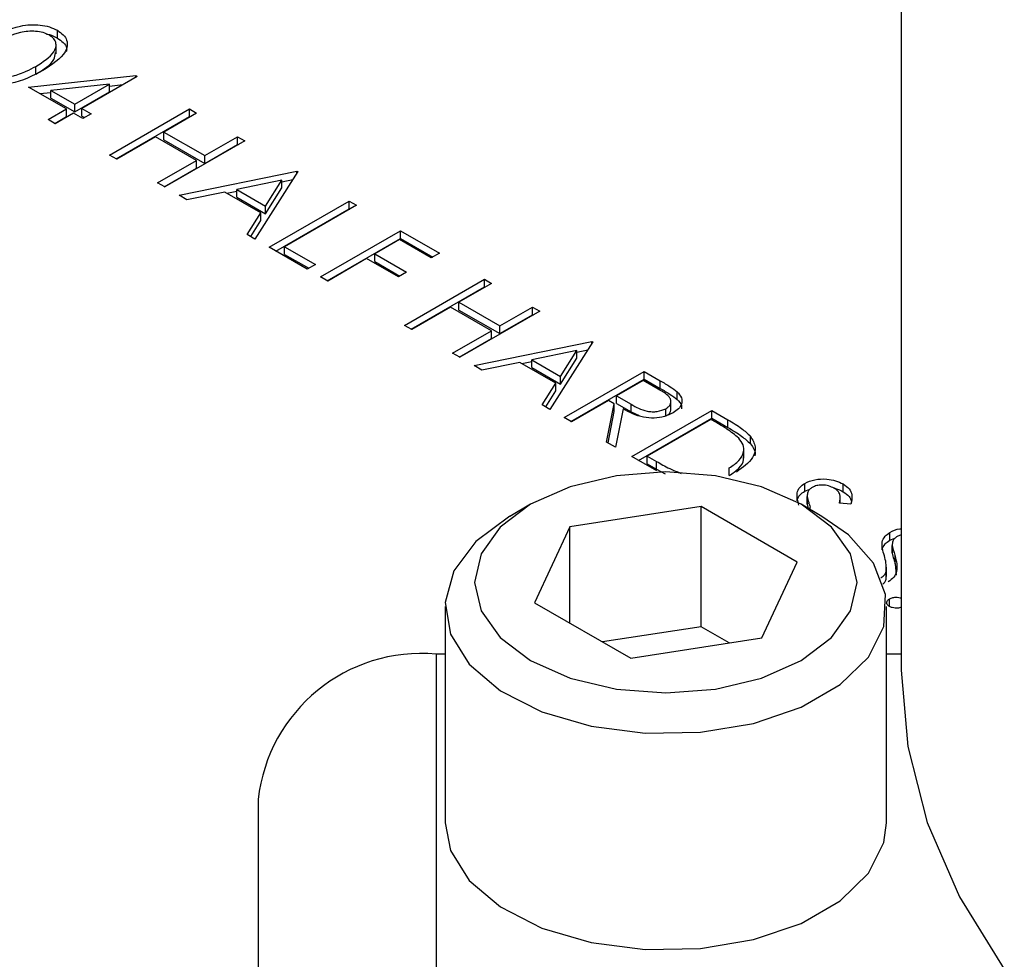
# Model space of a CAD drawing. Header units: inches. Extents: x 1802 to 2468, y -253 to -72.
# Tile 353 of 570: x 2122.608 to 2123.654, y -114.554 to -113.556. Entities that reach past the tile are written whole.
import ezdxf

# ---------------------------------------------------------------- set-up
doc = ezdxf.new("R2010")
doc.units = ezdxf.units.IN
doc.header["$LTSCALE"] = 0.5
doc.header["$MEASUREMENT"] = 0
doc.layers.add('DSS-M-S', color=53, linetype='Continuous')

msp = doc.modelspace()

# ---------------------------------------------------------------- linework, layer by layer
at = {"layer": 'DSS-M-S', "linetype": 'Continuous', "lineweight": 25}
for p, q in [((2123.5442, -112.28144), (2123.5442, -114.24644)), ((2122.64792, -113.57526), (2122.64792, -113.56709)), ((2122.64671, -113.59189), (2122.64671, -113.58168)), ((2122.62499, -113.61352), (2122.62499, -113.60535)), ((2122.61737, -113.62733), (2122.73114, -113.61513)), ((2122.70318, -113.62427), (2122.64104, -113.63094)), ((2122.66633, -113.64554), (2122.70318, -113.62427)), ((2122.73269, -113.61603), (2122.67394, -113.64994)), ((2122.70318, -113.63243), (2122.70318, -113.62427)), ((2122.73114, -113.61513), (2122.73269, -113.61603)), ((2122.73114, -113.61692), (2122.73114, -113.61513)), ((2122.65763, -113.65057), (2122.61737, -113.62733)), ((2122.6293, -113.63422), (2122.64104, -113.63296)), ((2122.64104, -113.63094), (2122.66633, -113.64554)), ((2122.64104, -113.63911), (2122.64104, -113.63094)), ((2122.66633, -113.65371), (2122.70318, -113.63243)), ((2122.70318, -113.6263), (2122.71757, -113.62475)), ((2122.64104, -113.63911), (2122.66633, -113.65371)), ((2122.63804, -113.66187), (2122.65763, -113.65057)), ((2122.66524, -113.65496), (2122.64566, -113.66627)), ((2122.65763, -113.65873), (2122.65763, -113.65057)), ((2122.67503, -113.66061), (2122.66524, -113.65496)), ((2122.66633, -113.65371), (2122.66633, -113.64554)), ((2122.67394, -113.64994), (2122.68373, -113.65559)), ((2122.67394, -113.6581), (2122.67394, -113.64994)), ((2122.68373, -113.65559), (2122.67503, -113.66061)), ((2122.70332, -113.69955), (2122.78817, -113.65057)), ((2122.79578, -113.65496), (2122.76097, -113.67506)), ((2122.78817, -113.65057), (2122.79578, -113.65496)), ((2122.78817, -113.65873), (2122.78817, -113.65057)), ((2122.64566, -113.66627), (2122.63804, -113.66187)), ((2122.64512, -113.66595), (2122.65763, -113.65873)), ((2122.67394, -113.6581), (2122.67666, -113.65967)), ((2122.71039, -113.70363), (2122.78817, -113.65873)), ((2122.78817, -113.65873), (2122.78871, -113.65905)), ((2122.76097, -113.67506), (2122.80449, -113.70018)), ((2122.76097, -113.68322), (2122.76097, -113.67506)), ((2122.75227, -113.68008), (2122.71093, -113.70395)), ((2122.79578, -113.7052), (2122.75227, -113.68008)), ((2122.76097, -113.68322), (2122.80449, -113.70834)), ((2122.84691, -113.68448), (2122.76206, -113.73346)), ((2122.80449, -113.70018), (2122.8393, -113.68008)), ((2122.8393, -113.68008), (2122.84691, -113.68448)), ((2122.8393, -113.68825), (2122.8393, -113.68008)), ((2122.80449, -113.70834), (2122.8393, -113.68825)), ((2122.8393, -113.68825), (2122.83984, -113.68856)), ((2122.71093, -113.70395), (2122.70332, -113.69955)), ((2122.75444, -113.72907), (2122.79578, -113.7052)), ((2122.79578, -113.71337), (2122.79578, -113.7052)), ((2122.80449, -113.70834), (2122.80449, -113.70018)), ((2122.76152, -113.73315), (2122.79578, -113.71337)), ((2122.77729, -113.74226), (2122.90239, -113.71651)), ((2122.90348, -113.71714), (2122.85779, -113.78873)), ((2122.90239, -113.71651), (2122.90348, -113.71714)), ((2122.90239, -113.71884), (2122.90239, -113.71651)), ((2122.88631, -113.72632), (2122.83853, -113.73616)), ((2122.86886, -113.75367), (2122.88631, -113.72632)), ((2122.88631, -113.72798), (2122.89811, -113.72555)), ((2122.88631, -113.73449), (2122.88631, -113.72632)), ((2122.76206, -113.73346), (2122.75444, -113.72907)), ((2122.8257, -113.7388), (2122.7856, -113.74705)), ((2122.86417, -113.76101), (2122.8257, -113.7388)), ((2122.82781, -113.74002), (2122.83853, -113.73782)), ((2122.83853, -113.74433), (2122.83853, -113.73616)), ((2122.83853, -113.73616), (2122.86886, -113.75367)), ((2122.86886, -113.76183), (2122.88631, -113.73449)), ((2122.7856, -113.74705), (2122.77729, -113.74226)), ((2122.83853, -113.74433), (2122.86886, -113.76183)), ((2122.87302, -113.79752), (2122.95787, -113.74854)), ((2122.95787, -113.74854), (2122.96549, -113.75293)), ((2122.95787, -113.7567), (2122.95787, -113.74854)), ((2122.86886, -113.76183), (2122.86886, -113.75367)), ((2122.88009, -113.8016), (2122.95787, -113.7567)), ((2122.96549, -113.75293), (2122.88934, -113.79689)), ((2122.95787, -113.7567), (2122.95842, -113.75701)), ((2122.84951, -113.78395), (2122.86417, -113.76101)), ((2122.85332, -113.78615), (2122.86417, -113.76917)), ((2122.86417, -113.76917), (2122.86417, -113.76101)), ((2122.92741, -113.82892), (2123.01227, -113.77994)), ((2123.01227, -113.77994), (2123.05361, -113.8038)), ((2123.01227, -113.7881), (2123.01227, -113.77994)), ((2122.85779, -113.78873), (2122.84951, -113.78395)), ((2122.93449, -113.833), (2123.01227, -113.7881)), ((2123.01118, -113.78936), (2122.98507, -113.80443)), ((2123.0449, -113.80882), (2123.01118, -113.78936)), ((2123.01227, -113.7881), (2123.04653, -113.80788)), ((2122.91327, -113.82076), (2122.87302, -113.79752)), ((2122.88934, -113.79689), (2122.92197, -113.81573)), ((2122.88934, -113.80506), (2122.88934, -113.79689)), ((2122.88934, -113.80506), (2122.9149, -113.81981)), ((2122.97637, -113.80945), (2122.93503, -113.83332)), ((2123.01009, -113.82892), (2122.97637, -113.80945)), ((2122.98507, -113.80443), (2123.01879, -113.8239)), ((2122.98507, -113.81259), (2122.98507, -113.80443)), ((2122.98507, -113.81259), (2123.01172, -113.82798)), ((2123.05361, -113.8038), (2123.0449, -113.80882)), ((2122.92197, -113.81573), (2122.91327, -113.82076)), ((2122.93503, -113.83332), (2122.92741, -113.82892)), ((2123.01879, -113.8239), (2123.01009, -113.82892)), ((2123.01662, -113.88042), (2123.10147, -113.83143)), ((2123.10147, -113.83143), (2123.10909, -113.83583)), ((2123.10147, -113.8396), (2123.10147, -113.83143)), ((2123.02369, -113.8845), (2123.10147, -113.8396)), ((2123.10909, -113.83583), (2123.07427, -113.85592)), ((2123.10147, -113.8396), (2123.10201, -113.83991)), ((2123.06557, -113.86095), (2123.02423, -113.88481)), ((2123.10909, -113.88607), (2123.06557, -113.86095)), ((2123.07427, -113.85592), (2123.11779, -113.88104)), ((2123.07427, -113.86409), (2123.07427, -113.85592)), ((2123.07427, -113.86409), (2123.11779, -113.88921)), ((2123.11779, -113.88104), (2123.1526, -113.86095)), ((2123.1526, -113.86095), (2123.16022, -113.86534)), ((2123.1526, -113.86911), (2123.1526, -113.86095)), ((2123.16022, -113.86534), (2123.07536, -113.91433)), ((2123.11779, -113.88921), (2123.1526, -113.86911)), ((2123.1526, -113.86911), (2123.15314, -113.86943)), ((2123.02423, -113.88481), (2123.01662, -113.88042)), ((2123.11779, -113.88921), (2123.11779, -113.88104)), ((2123.06775, -113.90993), (2123.10909, -113.88607)), ((2123.07482, -113.91402), (2123.10909, -113.89423)), ((2123.10909, -113.89423), (2123.10909, -113.88607)), ((2123.09059, -113.92312), (2123.2157, -113.89737)), ((2123.21678, -113.898), (2123.17109, -113.96959)), ((2123.19962, -113.90885), (2123.21141, -113.90642)), ((2123.2157, -113.89737), (2123.21678, -113.898)), ((2123.2157, -113.89971), (2123.2157, -113.89737)), ((2123.07536, -113.91433), (2123.06775, -113.90993)), ((2123.19962, -113.90719), (2123.15184, -113.91703)), ((2123.15184, -113.91703), (2123.18216, -113.93453)), ((2123.15184, -113.92519), (2123.15184, -113.91703)), ((2123.18216, -113.93453), (2123.19962, -113.90719)), ((2123.18216, -113.9427), (2123.19962, -113.91535)), ((2123.19962, -113.91535), (2123.19962, -113.90719)), ((2123.0989, -113.92792), (2123.09059, -113.92312)), ((2123.139, -113.91967), (2123.0989, -113.92792)), ((2123.17747, -113.94187), (2123.139, -113.91967)), ((2123.14112, -113.92089), (2123.15184, -113.91868)), ((2123.15184, -113.92519), (2123.18216, -113.9427)), ((2123.18216, -113.9427), (2123.18216, -113.93453)), ((2123.18632, -113.97839), (2123.27118, -113.9294)), ((2123.1934, -113.98247), (2123.27118, -113.93757)), ((2123.27118, -113.9294), (2123.28816, -113.9392)), ((2123.27118, -113.93757), (2123.27118, -113.9294)), ((2123.27118, -113.93757), (2123.28816, -113.94737)), ((2123.16282, -113.96482), (2123.17747, -113.94187)), ((2123.17747, -113.95004), (2123.17747, -113.94187)), ((2123.27009, -113.93882), (2123.2418, -113.95515)), ((2123.286, -113.94801), (2123.27009, -113.93882)), ((2123.28816, -113.94737), (2123.28816, -113.9392)), ((2123.16663, -113.96701), (2123.17747, -113.95004)), ((2123.2418, -113.95515), (2123.25722, -113.96419)), ((2123.2418, -113.96332), (2123.2418, -113.95515)), ((2123.30623, -113.95913), (2123.30623, -113.95097)), ((2123.17109, -113.96959), (2123.16282, -113.96482)), ((2123.2331, -113.96017), (2123.19394, -113.98278)), ((2123.2313, -114.00435), (2123.23929, -113.96375)), ((2123.23929, -113.96375), (2123.2331, -113.96017)), ((2123.23929, -113.97191), (2123.23929, -113.96375)), ((2123.24871, -113.96918), (2123.24072, -114.00979)), ((2123.2418, -113.96332), (2123.25722, -113.97235)), ((2123.25722, -113.97235), (2123.25722, -113.96419)), ((2123.29419, -113.97703), (2123.29419, -113.96887)), ((2123.2996, -113.97038), (2123.2996, -113.96017)), ((2123.19394, -113.98278), (2123.18632, -113.97839)), ((2123.23274, -114.00518), (2123.23929, -113.97191)), ((2123.25722, -113.97235), (2123.26589, -113.97605)), ((2123.25812, -114.01983), (2123.34298, -113.97085)), ((2123.26519, -114.02392), (2123.34298, -113.97902)), ((2123.34298, -113.97085), (2123.36011, -113.98074)), ((2123.34298, -113.97902), (2123.34298, -113.97085)), ((2123.34298, -113.97902), (2123.36011, -113.98891)), ((2123.34189, -113.98027), (2123.27444, -114.01921)), ((2123.34785, -113.98371), (2123.34189, -113.98027)), ((2123.36011, -113.98891), (2123.36011, -113.98074)), ((2123.38397, -114.00622), (2123.38397, -113.99805)), ((2123.24072, -114.00979), (2123.2313, -114.00435)), ((2123.37694, -114.02126), (2123.37694, -114.01106)), ((2123.28442, -114.03501), (2123.25812, -114.01983)), ((2123.27444, -114.01921), (2123.28418, -114.02483)), ((2123.27444, -114.02737), (2123.27444, -114.01921)), ((2123.27444, -114.02737), (2123.28418, -114.03299)), ((2123.28418, -114.03299), (2123.28418, -114.02483)), ((2123.3615, -114.03991), (2123.3615, -114.03175)), ((2123.24162, -114.04009), (2123.19264, -114.0518)), ((2123.2942, -114.03609), (2123.24162, -114.04009)), ((2123.28418, -114.03299), (2123.29333, -114.03794)), ((2123.34677, -114.04009), (2123.2942, -114.03609)), ((2123.39576, -114.0518), (2123.34677, -114.04009)), ((2123.19264, -114.0518), (2123.15057, -114.07044)), ((2123.43783, -114.07044), (2123.39576, -114.0518)), ((2123.44175, -114.05639), (2123.44175, -114.04822)), ((2123.48246, -114.05703), (2123.48246, -114.04886)), ((2123.43357, -114.06658), (2123.43357, -114.05842)), ((2123.44175, -114.05639), (2123.4471, -114.05443)), ((2123.44434, -114.06018), (2123.44434, -114.07039)), ((2123.44435, -114.07013), (2123.44435, -114.06197)), ((2123.47937, -114.0693), (2123.47937, -114.06235)), ((2123.15057, -114.07044), (2123.11829, -114.09473)), ((2123.15054, -114.07045), (2123.12844, -114.08322)), ((2123.33155, -114.07287), (2123.19214, -114.09444)), ((2123.43362, -114.13179), (2123.33155, -114.07287)), ((2123.33155, -114.20046), (2123.33155, -114.07287)), ((2123.47011, -114.09473), (2123.43783, -114.07044)), ((2123.45995, -114.08322), (2123.43785, -114.07045)), ((2123.44445, -114.06937), (2123.44435, -114.07013)), ((2123.44435, -114.07013), (2123.44545, -114.07484)), ((2123.44731, -114.07591), (2123.44731, -114.07343)), ((2123.4907, -114.0702), (2123.4786, -114.06924)), ((2123.12847, -114.0832), (2123.09246, -114.11)), ((2123.48804, -114.10282), (2123.45995, -114.08322)), ((2123.11829, -114.09473), (2123.09799, -114.12301)), ((2123.19214, -114.09444), (2123.15478, -114.17492)), ((2123.19214, -114.19649), (2123.19214, -114.09444)), ((2123.4904, -114.12301), (2123.47011, -114.09473)), ((2123.51472, -114.13304), (2123.48804, -114.10282)), ((2123.53204, -114.10851), (2123.53204, -114.10035)), ((2123.5442, -114.1029), (2123.54001, -114.10454)), ((2123.09246, -114.11), (2123.06913, -114.14113)), ((2123.52387, -114.11871), (2123.52387, -114.11054)), ((2123.53204, -114.10851), (2123.5374, -114.10656)), ((2123.53463, -114.1123), (2123.53463, -114.12251)), ((2123.53464, -114.12226), (2123.53464, -114.11409)), ((2123.09799, -114.12301), (2123.09107, -114.15336)), ((2123.49732, -114.15336), (2123.4904, -114.12301)), ((2123.53474, -114.12149), (2123.53464, -114.12226)), ((2123.5376, -114.13372), (2123.5376, -114.12556)), ((2123.39626, -114.21228), (2123.43362, -114.13179)), ((2123.52753, -114.16614), (2123.51472, -114.13304)), ((2123.5376, -114.13372), (2123.53878, -114.1457)), ((2123.06913, -114.14113), (2123.05994, -114.17462)), ((2123.528, -114.15004), (2123.528, -114.14187)), ((2123.52845, -114.14727), (2123.52845, -114.13706)), ((2123.09107, -114.15336), (2123.09799, -114.18371)), ((2123.4904, -114.18371), (2123.49732, -114.15336)), ((2123.52271, -114.1488), (2123.52271, -114.14844)), ((2123.52569, -114.20004), (2123.52753, -114.16614)), ((2123.05994, -114.17462), (2123.06547, -114.20839)), ((2123.15478, -114.17492), (2123.25684, -114.23384)), ((2123.53172, -114.17904), (2123.53172, -114.17087)), ((2123.05982, -114.17887), (2123.05982, -114.40853)), ((2123.09799, -114.18371), (2123.11829, -114.21199)), ((2123.47011, -114.21199), (2123.4904, -114.18371)), ((2123.52857, -114.40853), (2123.52857, -114.17887)), ((2123.06547, -114.20839), (2123.08537, -114.2403)), ((2123.33155, -114.20046), (2123.22702, -114.21663)), ((2123.36138, -114.21767), (2123.33155, -114.20046)), ((2123.5093, -114.23261), (2123.52569, -114.20004)), ((2123.11829, -114.21199), (2123.15057, -114.23627)), ((2123.25684, -114.23384), (2123.39626, -114.21228)), ((2123.43783, -114.23627), (2123.47011, -114.21199)), ((2123.0502, -114.22957), (2123.0502, -114.58748)), ((2123.05982, -114.22957), (2123.0502, -114.22957)), ((2123.5442, -114.22957), (2123.52857, -114.22957)), ((2123.08537, -114.2403), (2123.11839, -114.26835)), ((2123.15057, -114.23627), (2123.19264, -114.25491)), ((2123.39576, -114.25491), (2123.43783, -114.23627)), ((2123.47939, -114.2618), (2123.5093, -114.23261)), ((2123.5442, -114.24644), (2123.55112, -114.32778)), ((2123.19264, -114.25491), (2123.24162, -114.26662)), ((2123.34677, -114.26662), (2123.39576, -114.25491)), ((2123.43785, -114.28578), (2123.47939, -114.2618)), ((2123.11839, -114.26835), (2123.16246, -114.29078)), ((2123.24162, -114.26662), (2123.2942, -114.27062)), ((2123.2942, -114.27062), (2123.34677, -114.26662)), ((2123.16246, -114.29078), (2123.21481, -114.30618)), ((2123.38728, -114.30305), (2123.43785, -114.28578)), ((2123.33086, -114.31251), (2123.38728, -114.30305)), ((2123.21481, -114.30618), (2123.27214, -114.31357)), ((2123.27214, -114.31357), (2123.33086, -114.31251)), ((2123.55112, -114.32778), (2123.57182, -114.40834)), ((2122.8612, -114.38389), (2122.8612, -114.74181)), ((2123.05982, -114.40853), (2123.06547, -114.43804)), ((2123.52569, -114.42969), (2123.52857, -114.40853)), ((2123.57182, -114.40834), (2123.6061, -114.48733)), ((2123.06547, -114.43804), (2123.08537, -114.46995)), ((2123.5093, -114.46226), (2123.52569, -114.42969)), ((2123.08537, -114.46995), (2123.11839, -114.498)), ((2123.47939, -114.49145), (2123.5093, -114.46226)), ((2123.43785, -114.51543), (2123.47939, -114.49145)), ((2123.6061, -114.48733), (2123.65362, -114.56401)), ((2123.11839, -114.498), (2123.16246, -114.52043)), ((2123.16246, -114.52043), (2123.21481, -114.53583)), ((2123.38728, -114.5327), (2123.43785, -114.51543)), ((2123.33086, -114.54216), (2123.38728, -114.5327)), ((2123.21481, -114.53583), (2123.27214, -114.54323)), ((2123.27214, -114.54323), (2123.33086, -114.54216))]:
    msp.add_line(p, q, dxfattribs=at)
msp.add_arc((2123.03445, -114.40318), 0.17432, 84.81742, 173.64866, dxfattribs=at)
for points, knots in [([(2122.57491, -113.57648), (2122.58537, -113.57082), (2122.59847, -113.56374), (2122.61912, -113.56095), (2122.62969, -113.5612), (2122.63987, -113.56314), (2122.64524, -113.56578), (2122.64792, -113.56709)], [0, 0, 0, 0, 0.498702, 0.6241765, 0.7494675, 0.8747453, 1, 1, 1, 1]), ([(2122.63947, -113.57226), (2122.63733, -113.57125), (2122.63305, -113.56923), (2122.62491, -113.56797), (2122.61662, -113.568), (2122.60067, -113.57073), (2122.59061, -113.57636), (2122.58256, -113.58086)], [0, 0, 0, 0, 0.1251388, 0.2504182, 0.3755189, 0.5008471, 1, 1, 1, 1]), ([(2122.64792, -113.56709), (2122.65022, -113.56865), (2122.65481, -113.57176), (2122.65949, -113.57957), (2122.6568, -113.59437), (2122.64227, -113.6036), (2122.63257, -113.60977)], [0, 0, 0, 0, 0.1256001, 0.2511969, 0.5005813, 1, 1, 1, 1]), ([(2122.63643, -113.57102), (2122.63748, -113.57121), (2122.64188, -113.572), (2122.64531, -113.57385), (2122.64792, -113.57526)], [0, 0, 0, 0, 0.2377763, 1, 1, 1, 1]), ([(2122.62499, -113.60535), (2122.63255, -113.60062), (2122.64388, -113.59354), (2122.64761, -113.58222), (2122.64469, -113.57598), (2122.64121, -113.5735), (2122.63947, -113.57226)], [0, 0, 0, 0, 0.50007152, 0.74902056, 0.87459845, 1, 1, 1, 1]), ([(2122.64792, -113.57526), (2122.65016, -113.57681), (2122.65464, -113.57992), (2122.65851, -113.58516), (2122.65763, -113.58853), (2122.65728, -113.58987)], [0, 0, 0, 0, 0.3758791, 0.7517484, 1, 1, 1, 1]), ([(2122.62499, -113.61352), (2122.63305, -113.6088), (2122.64428, -113.60222), (2122.64559, -113.59332), (2122.64596, -113.5908)], [0, 0, 0, 0, 0.7173368, 1, 1, 1, 1]), ([(2122.63257, -113.60977), (2122.62191, -113.61537), (2122.60593, -113.62377), (2122.58033, -113.62524), (2122.56681, -113.62256), (2122.56141, -113.61991), (2122.55872, -113.61859)], [0, 0, 0, 0, 0.4994065, 0.7487427, 0.8743724, 1, 1, 1, 1]), ([(2122.60045, -113.61581), (2122.60544, -113.61418), (2122.61436, -113.61126), (2122.62174, -113.60716), (2122.62499, -113.60535)], [0, 0, 0, 0, 0.55959879, 1, 1, 1, 1]), ([(2123.29419, -113.96887), (2123.29534, -113.9681), (2123.29764, -113.96656), (2123.29935, -113.96363), (2123.29983, -113.96059), (2123.29769, -113.95456), (2123.29119, -113.95092), (2123.286, -113.94801)], [0, 0, 0, 0, 0.1253074, 0.250617, 0.3759543, 0.5012806, 1, 1, 1, 1]), ([(2123.28816, -113.9392), (2123.29177, -113.94128), (2123.29823, -113.94498), (2123.30378, -113.94914), (2123.30623, -113.95097)], [0, 0, 0, 0, 0.5602397, 1, 1, 1, 1]), ([(2123.28816, -113.94737), (2123.29177, -113.94944), (2123.29823, -113.95315), (2123.30378, -113.95731), (2123.30623, -113.95913)], [0, 0, 0, 0, 0.5602397, 1, 1, 1, 1]), ([(2123.30623, -113.95097), (2123.30801, -113.95302), (2123.31156, -113.95711), (2123.31145, -113.96364), (2123.30795, -113.96923), (2123.30384, -113.97192), (2123.30179, -113.97327)], [0, 0, 0, 0, 0.2797971, 0.5594998, 0.7796265, 1, 1, 1, 1]), ([(2123.30179, -113.97327), (2123.29888, -113.97469), (2123.29308, -113.97753), (2123.28175, -113.97923), (2123.26506, -113.97782), (2123.25545, -113.97274), (2123.24871, -113.96918)], [0, 0, 0, 0, 0.1871202, 0.3739789, 0.5609112, 1, 1, 1, 1]), ([(2123.25722, -113.96419), (2123.26245, -113.96719), (2123.26899, -113.97094), (2123.27957, -113.97226), (2123.28684, -113.97196), (2123.29126, -113.9701), (2123.29419, -113.96887)], [0, 0, 0, 0, 0.4998271, 0.6254978, 0.7512079, 1, 1, 1, 1]), ([(2123.29587, -113.97575), (2123.29639, -113.97539), (2123.29802, -113.97424), (2123.29931, -113.97198), (2123.29943, -113.97016), (2123.29949, -113.96935)], [0, 0, 0, 0, 0.2070218, 0.6469787, 1, 1, 1, 1]), ([(2123.30623, -113.95913), (2123.30819, -113.96118), (2123.31114, -113.96425), (2123.31079, -113.96771), (2123.31068, -113.96887)], [0, 0, 0, 0, 0.66333642, 1, 1, 1, 1]), ([(2123.37155, -114.00014), (2123.36757, -113.99686), (2123.36046, -113.991), (2123.35171, -113.98594), (2123.34785, -113.98371)], [0, 0, 0, 0, 0.5595421, 1, 1, 1, 1]), ([(2123.36011, -113.98074), (2123.3652, -113.98369), (2123.37429, -113.98895), (2123.38102, -113.99527), (2123.38397, -113.99805)], [0, 0, 0, 0, 0.5604447, 1, 1, 1, 1]), ([(2123.36011, -113.98891), (2123.3652, -113.99185), (2123.37429, -113.99711), (2123.38102, -114.00344), (2123.38397, -114.00622)], [0, 0, 0, 0, 0.5604447, 1, 1, 1, 1]), ([(2123.3615, -114.03175), (2123.3652, -114.0293), (2123.37259, -114.0244), (2123.37732, -114.01559), (2123.37696, -114.00713), (2123.37335, -114.00247), (2123.37155, -114.00014)], [0, 0, 0, 0, 0.2801784, 0.5597646, 0.7797967, 1, 1, 1, 1]), ([(2123.38397, -113.99805), (2123.3862, -114.00175), (2123.39065, -114.00916), (2123.38685, -114.02347), (2123.37583, -114.03135), (2123.3691, -114.03615)], [0, 0, 0, 0, 0.28026406, 0.56071475, 1, 1, 1, 1]), ([(2123.38397, -114.00622), (2123.3868, -114.00993), (2123.39002, -114.01418), (2123.38876, -114.01857), (2123.3886, -114.01912)], [0, 0, 0, 0, 0.87476479, 1, 1, 1, 1]), ([(2123.3615, -114.03991), (2123.36512, -114.03746), (2123.37236, -114.03257), (2123.3771, -114.02531), (2123.37657, -114.02117), (2123.37646, -114.02025)], [0, 0, 0, 0, 0.4379411, 0.8749567, 1, 1, 1, 1]), ([(2123.28418, -114.02483), (2123.28874, -114.02748), (2123.29687, -114.0322), (2123.3064, -114.03594), (2123.31059, -114.03759)], [0, 0, 0, 0, 0.5604262, 1, 1, 1, 1]), ([(2123.43357, -114.05842), (2123.43428, -114.05628), (2123.43554, -114.05247), (2123.43985, -114.04952), (2123.44175, -114.04822)], [0, 0, 0, 0, 0.5598405, 1, 1, 1, 1]), ([(2123.44175, -114.04822), (2123.44513, -114.0467), (2123.45189, -114.04364), (2123.46422, -114.04321), (2123.47477, -114.04512), (2123.4799, -114.04761), (2123.48246, -114.04886)], [0, 0, 0, 0, 0.27955263, 0.5587984, 0.77937773, 1, 1, 1, 1]), ([(2123.44972, -114.05241), (2123.44864, -114.05315), (2123.44647, -114.05463), (2123.4444, -114.05795), (2123.44437, -114.06044), (2123.44435, -114.06197)], [0, 0, 0, 0, 0.2799464, 0.5597741, 1, 1, 1, 1]), ([(2123.47291, -114.05339), (2123.47105, -114.05248), (2123.46734, -114.05064), (2123.46056, -114.04978), (2123.4542, -114.05031), (2123.45121, -114.05171), (2123.44972, -114.05241)], [0, 0, 0, 0, 0.2802743, 0.5599314, 0.7799201, 1, 1, 1, 1]), ([(2123.48246, -114.04886), (2123.48482, -114.05052), (2123.48953, -114.05383), (2123.49272, -114.06143), (2123.49147, -114.06687), (2123.4907, -114.0702)], [0, 0, 0, 0, 0.2797499, 0.5595012, 1, 1, 1, 1]), ([(2123.43357, -114.06658), (2123.43428, -114.06445), (2123.43554, -114.06064), (2123.43985, -114.05769), (2123.44175, -114.05639)], [0, 0, 0, 0, 0.5598405, 1, 1, 1, 1]), ([(2123.43555, -114.07152), (2123.43491, -114.06932), (2123.43364, -114.06498), (2123.43359, -114.06059), (2123.43357, -114.05842)], [0, 0, 0, 0, 0.5069559, 1, 1, 1, 1]), ([(2123.44435, -114.06197), (2123.44482, -114.06412), (2123.44565, -114.06795), (2123.4468, -114.07176), (2123.44731, -114.07343)], [0, 0, 0, 0, 0.5599058, 1, 1, 1, 1]), ([(2123.47264, -114.05328), (2123.47324, -114.05338), (2123.47705, -114.05404), (2123.47999, -114.05566), (2123.48246, -114.05703)], [0, 0, 0, 0, 0.1598589, 1, 1, 1, 1]), ([(2123.4786, -114.06924), (2123.47928, -114.06608), (2123.48022, -114.06168), (2123.47711, -114.05622), (2123.47431, -114.05434), (2123.47291, -114.05339)], [0, 0, 0, 0, 0.55981847, 0.77984795, 1, 1, 1, 1]), ([(2123.48246, -114.05703), (2123.4849, -114.05867), (2123.48922, -114.06159), (2123.49047, -114.06534), (2123.49102, -114.06697)], [0, 0, 0, 0, 0.5642722, 1, 1, 1, 1]), ([(2123.52387, -114.11054), (2123.52457, -114.10841), (2123.52583, -114.1046), (2123.53014, -114.10165), (2123.53204, -114.10035)], [0, 0, 0, 0, 0.5598405, 1, 1, 1, 1]), ([(2123.53204, -114.10035), (2123.53531, -114.09857), (2123.53897, -114.09657), (2123.5437, -114.09639), (2123.5442, -114.09638)], [0, 0, 0, 0, 0.8938478, 1, 1, 1, 1]), ([(2123.54001, -114.10454), (2123.53893, -114.10528), (2123.53676, -114.10676), (2123.53469, -114.11007), (2123.53466, -114.11257), (2123.53464, -114.11409)], [0, 0, 0, 0, 0.2799464, 0.5597741, 1, 1, 1, 1]), ([(2123.52387, -114.11871), (2123.52457, -114.11657), (2123.52583, -114.11276), (2123.53014, -114.10981), (2123.53204, -114.10851)], [0, 0, 0, 0, 0.5598405, 1, 1, 1, 1]), ([(2123.52623, -114.12523), (2123.52542, -114.12251), (2123.52397, -114.11764), (2123.5239, -114.11271), (2123.52387, -114.11054)], [0, 0, 0, 0, 0.5604127, 1, 1, 1, 1]), ([(2123.53464, -114.11409), (2123.53511, -114.11624), (2123.53595, -114.12007), (2123.53709, -114.12388), (2123.5376, -114.12556)], [0, 0, 0, 0, 0.5599058, 1, 1, 1, 1]), ([(2123.528, -114.14187), (2123.52818, -114.13875), (2123.5285, -114.13317), (2123.52692, -114.12766), (2123.52623, -114.12523)], [0, 0, 0, 0, 0.5594958, 1, 1, 1, 1]), ([(2123.5376, -114.12556), (2123.53898, -114.1309), (2123.5409, -114.13834), (2123.537, -114.14788), (2123.53247, -114.15123), (2123.53021, -114.1529)], [0, 0, 0, 0, 0.5601154, 0.7802838, 1, 1, 1, 1]), ([(2123.53464, -114.12226), (2123.53511, -114.12441), (2123.53595, -114.12824), (2123.53709, -114.13205), (2123.5376, -114.13372)], [0, 0, 0, 0, 0.5599058, 1, 1, 1, 1]), ([(2123.52271, -114.14844), (2123.52419, -114.14734), (2123.52684, -114.14538), (2123.52764, -114.14295), (2123.528, -114.14187)], [0, 0, 0, 0, 0.55899022, 1, 1, 1, 1]), ([(2123.52467, -114.15486), (2123.52537, -114.15431), (2123.52719, -114.15289), (2123.52769, -114.15112), (2123.528, -114.15004)], [0, 0, 0, 0, 0.3847515, 1, 1, 1, 1]), ([(2123.53172, -114.17903), (2123.53081, -114.17836), (2123.52898, -114.17701), (2123.5286, -114.17457), (2123.52949, -114.17242), (2123.53098, -114.17139), (2123.53172, -114.17087)], [0, 0, 0, 0, 0.2795812, 0.5591432, 0.7795754, 1, 1, 1, 1]), ([(2123.53172, -114.17087), (2123.53289, -114.17034), (2123.53522, -114.16927), (2123.53943, -114.16908), (2123.54255, -114.16943), (2123.54383, -114.17001), (2123.5442, -114.17018)], [0, 0, 0, 0, 0.3216685, 0.643488, 0.8969197, 1, 1, 1, 1]), ([(2123.5442, -114.17965), (2123.54355, -114.17993), (2123.54172, -114.18072), (2123.53812, -114.18082), (2123.5344, -114.18033), (2123.53261, -114.17946), (2123.53172, -114.17903)], [0, 0, 0, 0, 0.1750523, 0.4955014, 0.747745, 1, 1, 1, 1])]:
    msp.add_open_spline(points, degree=3, knots=knots, dxfattribs=at)

doc.saveas('drawing.dxf')
